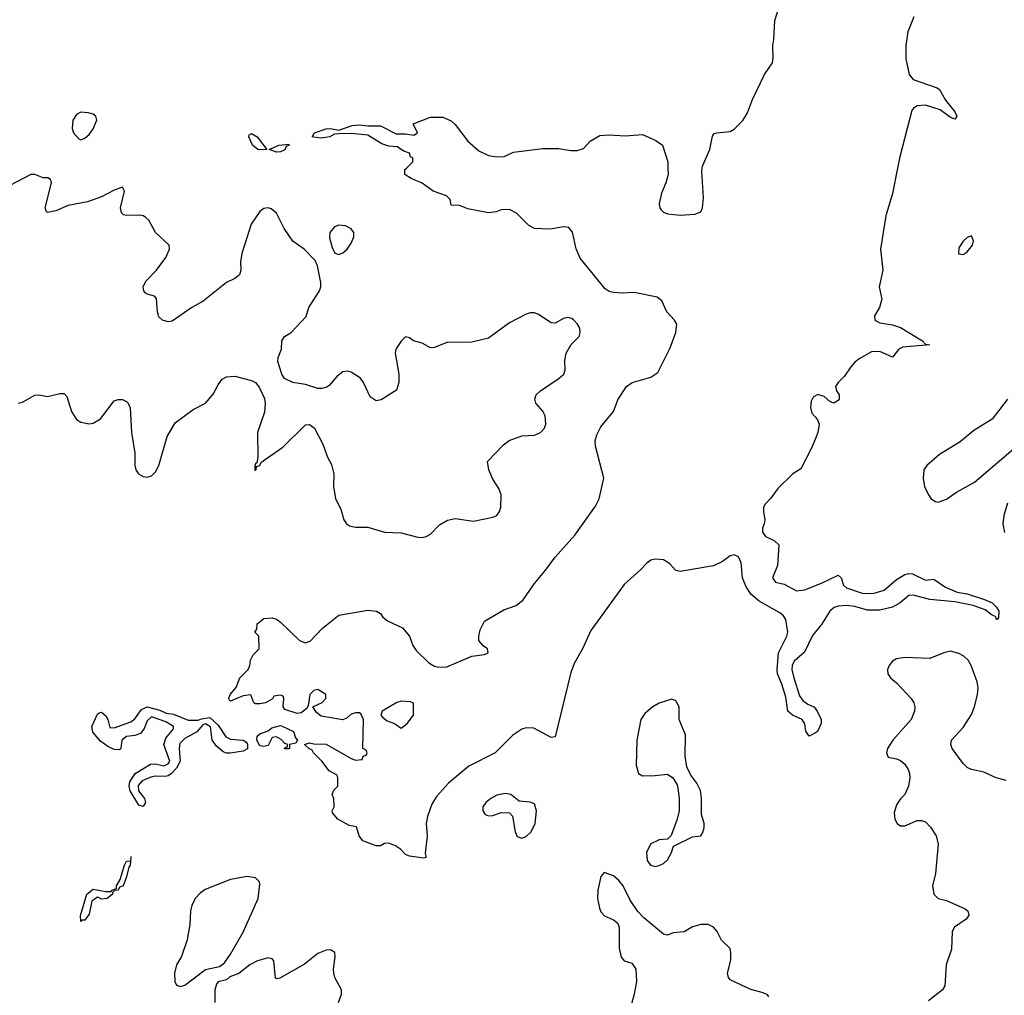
# Model space of a CAD drawing. Header units: inches. Extents: x 1771504 to 1971212, y 471788 to 643615.
# Tile 419 of 587: x 1856177 to 1860908, y 596024 to 600714. Entities that reach past the tile are written whole.
import ezdxf

# ---------------------------------------------------------------- set-up
doc = ezdxf.new("R2010")
doc.units = ezdxf.units.IN
doc.header["$MEASUREMENT"] = 0
for name, color, linetype in [('B8559', 7, 'Continuous'), ('B8569', 7, 'Continuous'), ('B8650', 7, 'Continuous'), ('B8660', 7, 'Continuous')]:
    doc.layers.add(name, color=color, linetype=linetype)

msp = doc.modelspace()

# ---------------------------------------------------------------- linework, layer by layer
at = {"layer": 'B8559', "color": 5}
for points, elevation in [([(1860000, 597286.2), (1859970, 597269.5), (1859953.8, 597293.8), (1859949.5, 597329.5), (1859936, 597350), (1859889.5, 597370), (1859867.1, 597390), (1859857.5, 597457.5), (1859839.6, 597519.6), (1859818.8, 597570), (1859815.8, 597590), (1859822.9, 597670), (1859862.6, 597750), (1859867.2, 597770), (1859857.7, 597830), (1859847.7, 597847.7), (1859830, 597863), (1859730, 597918.6), (1859690, 597952.8), (1859666.7, 597990), (1859649.9, 598030), (1859643.4, 598103.4), (1859630, 598131.5), (1859610, 598141.3), (1859590, 598136.9), (1859554, 598110), (1859510, 598089), (1859350, 598061.7), (1859330, 598066), (1859300, 598100), (1859270, 598116.8), (1859230, 598120.3), (1859210, 598115.1), (1859190, 598102), (1859161.6, 598070), (1859080.7, 597999.3), (1858921.8, 597778.2), (1858881.9, 597690), (1858840.9, 597619.1), (1858824.4, 597575.6), (1858750, 597267), (1858730, 597262.6), (1858647.4, 597307.4), (1858610, 597308.9), (1858590, 597303.6), (1858545.7, 597274.3), (1858461.2, 597190), (1858335.2, 597124.8), (1858236.8, 597043.2), (1858180.3, 596979.7), (1858157.8, 596942.2), (1858135.8, 596884.2), (1858130.3, 596850), (1858134.9, 596790), (1858125.4, 596705.4), (1858130, 596686), (1858116.9, 596683.1), (1858050, 596693.2), (1858030, 596701.2), (1858006.6, 596726.6), (1857983.2, 596743.2), (1857950, 596755.3), (1857930, 596754), (1857910, 596742), (1857890, 596742), (1857826.3, 596766.3), (1857808.7, 596790), (1857794.6, 596834.6), (1857760.4, 596840.4), (1857706, 596870), (1857680.4, 596900.4), (1857678, 596910), (1857688, 596930), (1857686, 596970), (1857678, 596990), (1857686, 597010), (1857706, 597030), (1857706, 597070), (1857702, 597082), (1857663.1, 597103.1), (1857628.7, 597150), (1857588.7, 597190), (1857582, 597202), (1857566, 597210), (1857546, 597230), (1857570, 597238), (1857590, 597232), (1857650, 597231.3), (1857770, 597162), (1857790, 597154), (1857822, 597158), (1857827.3, 597172.7), (1857842, 597178), (1857846, 597190), (1857842, 597202), (1857826, 597210), (1857828, 597350), (1857816.5, 597376.5), (1857810, 597382), (1857790, 597382), (1857770, 597375.3), (1857750, 597358), (1857730, 597348), (1857625.2, 597365.2), (1857603.1, 597383.1), (1857586, 597410), (1857630, 597432), (1857648, 597450), (1857648, 597470), (1857610, 597493.2), (1857590, 597488.7), (1857571.3, 597470), (1857563.6, 597416.4), (1857556.9, 597403.1), (1857530, 597382), (1857510, 597379), (1857450, 597398), (1857442, 597410), (1857446, 597450), (1857442, 597462), (1857430, 597466), (1857398, 597462), (1857391.6, 597448.4), (1857358, 597430), (1857330, 597424.5), (1857310, 597425.2), (1857302, 597430), (1857288, 597468), (1857250, 597464), (1857190, 597438), (1857184, 597444), (1857182, 597450), (1857188.7, 597470), (1857217.2, 597502.8), (1857235.3, 597550), (1857274, 597590), (1857282.7, 597610), (1857285.6, 597634.4), (1857299, 597661), (1857328, 597690), (1857326, 597750), (1857306, 597770), (1857316.4, 597783.6), (1857318, 597810), (1857350, 597836), (1857390, 597838), (1857410, 597831.3), (1857430, 597818), (1857520.5, 597730), (1857550, 597718), (1857573.1, 597726.9), (1857630, 597787.3), (1857710, 597850.8), (1857850, 597876), (1857890.5, 597870.5), (1857910, 597858.8), (1857921.8, 597841.8), (1857944.1, 597824.1), (1858016, 597790), (1858050, 597750.3), (1858066.1, 597706.1), (1858081.4, 597681.4), (1858142.8, 597622.8), (1858170, 597606.4), (1858190, 597601.3), (1858230, 597603), (1858350, 597653.4), (1858410, 597662.8), (1858428, 597670), (1858424, 597690), (1858404.5, 597704.5), (1858383.7, 597730), (1858382.4, 597750), (1858390, 597781), (1858410, 597822), (1858502.6, 597877.4), (1858561.7, 597898.3), (1858595.4, 597924.6), (1858650, 598003.7), (1858699.1, 598060.9), (1858750, 598130.3), (1858844, 598236), (1858944.2, 598375.8), (1858960.7, 598410), (1858982.9, 598510), (1858943.3, 598663.3), (1858942, 598690), (1858950, 598717.3), (1858970, 598756.4), (1859029.7, 598830.3), (1859052, 598890), (1859092.3, 598950), (1859119.3, 598970), (1859210, 598994.5), (1859243.1, 599016.9), (1859303.2, 599136.8), (1859329.2, 599210), (1859333.8, 599250), (1859322.8, 599270), (1859286.3, 599310), (1859262.8, 599362.8), (1859240.4, 599380.4), (1859130, 599402.6), (1859070, 599399.1), (1859030, 599402), (1859010, 599407.1), (1858990, 599420.5), (1858870, 599566.6), (1858850, 599612), (1858832.3, 599692.3), (1858814.8, 599714.8), (1858790, 599718), (1858725.9, 599705.9), (1858650, 599709.7), (1858623.7, 599723.7), (1858563.6, 599783.6), (1858530, 599801.8), (1858490, 599799.9), (1858465.5, 599790), (1858430, 599785.8), (1858330, 599804), (1858290, 599819.7), (1858250, 599822.7), (1858245.3, 599850), (1858227.5, 599867.5), (1858163.1, 599890), (1858110, 599927.7), (1858058, 599950), (1858028, 599970), (1858027.3, 599992.7), (1858034.9, 600000)], 280), ([(1859291.6, 600000), (1859292.7, 599970), (1859282, 599930), (1859260.9, 599879.1), (1859250.2, 599830), (1859252.9, 599810), (1859259.7, 599799.7), (1859270, 599787.9), (1859290, 599780.2), (1859350, 599773.4), (1859421.3, 599778.7), (1859449.4, 599790), (1859457.6, 599810), (1859462, 599858), (1859455.1, 599984.9), (1859456.6, 600000)], 280), ([(1856170, 598870.4), (1856190, 598874.9), (1856250, 598908.2), (1856270, 598910.4), (1856310, 598903.1), (1856370, 598917), (1856390, 598917.1), (1856402.9, 598902.9), (1856426.3, 598830), (1856450, 598792.2), (1856470, 598779.6), (1856510, 598770.2), (1856530, 598774.2), (1856564.5, 598795.5), (1856630, 598881.3), (1856650, 598888.7), (1856670, 598888.5), (1856690, 598878.4), (1856698.4, 598870), (1856707.4, 598847.4), (1856714, 598730), (1856730.4, 598630.4), (1856730.4, 598570), (1856735.5, 598550), (1856747.7, 598530), (1856770, 598518), (1856790, 598514.9), (1856810, 598520.4), (1856830, 598540.5), (1856845.1, 598570), (1856885.1, 598710), (1856924.2, 598775.8), (1857010, 598840.3), (1857070, 598870.4), (1857107.2, 598912.8), (1857130, 598959.1), (1857150, 598986.4), (1857170, 598997), (1857210, 598999.3), (1857290, 598979.5), (1857309.1, 598969.1), (1857327.8, 598947.8), (1857353.1, 598893.1), (1857356.5, 598870), (1857353.7, 598826.3), (1857319, 598730), (1857320.5, 598610), (1857316.9, 598583.1), (1857310, 598578), (1857306.8, 598566.8), (1857306, 598546), (1857312.7, 598550), (1857314.6, 598565.4), (1857330, 598571.3), (1857335.9, 598584.1), (1857346.8, 598593.2), (1857440.7, 598659.3), (1857550, 598765.5), (1857570, 598767.7), (1857592.7, 598750), (1857632.9, 598672.9), (1857655.6, 598610), (1857675.2, 598575.2), (1857686.5, 598530), (1857685.2, 598470), (1857693.8, 598410), (1857720.5, 598360.5), (1857734.9, 598310), (1857747.2, 598290), (1857761.3, 598281.3), (1857790, 598274), (1857850, 598273.8), (1857930, 598250.9), (1858010, 598247.5), (1858090, 598226.2), (1858110, 598224.9), (1858130, 598229.1), (1858150, 598240.3), (1858194.5, 598285.5), (1858231.9, 598308.1), (1858270, 598315.5), (1858356.8, 598303.2), (1858450, 598321.7), (1858470, 598330.4), (1858482.6, 598350), (1858488.9, 598371.1), (1858489.8, 598430), (1858479.7, 598459.7), (1858450, 598505.6), (1858430.8, 598550), (1858424.4, 598590), (1858501.1, 598670), (1858528.6, 598691.4), (1858590, 598713.6), (1858650, 598716.9), (1858679.7, 598730), (1858698.7, 598750), (1858705.6, 598770), (1858701.8, 598810), (1858691.1, 598831.1), (1858657.6, 598870), (1858651.9, 598890), (1858659.3, 598910), (1858679.2, 598930), (1858769.7, 598990), (1858791.1, 599010), (1858798.2, 599030), (1858796, 599076), (1858802.3, 599110), (1858827.4, 599152.6), (1858865.1, 599190), (1858870.7, 599209.3), (1858867.9, 599230), (1858857.7, 599250), (1858839.7, 599270), (1858830, 599277.4), (1858810, 599282.2), (1858790, 599276.8), (1858750, 599254.8), (1858730, 599256), (1858670, 599297.2), (1858650, 599303.8), (1858630, 599304.1), (1858610, 599298), (1858530, 599255.7), (1858430, 599182.3), (1858350, 599164.3), (1858230, 599162.4), (1858170, 599137.6), (1858150, 599135.6), (1858110, 599158.4), (1858069.6, 599169.6), (1858050, 599184), (1858030, 599188.7), (1858010, 599168.7), (1857984, 599130), (1857980.7, 599110), (1857999.3, 599010), (1857998, 598970), (1857987.7, 598932.3), (1857914.2, 598885.8), (1857890, 598882), (1857861.4, 598901.5), (1857828.4, 598970), (1857813.7, 598990), (1857770, 599018.5), (1857750, 599024), (1857730, 599021.3), (1857701.1, 598998.9), (1857664.1, 598955.9), (1857650, 598946), (1857630, 598940.9), (1857610, 598940.9), (1857550, 598959.5), (1857490, 598969.5), (1857449.6, 598989.6), (1857436, 599010), (1857417.6, 599070), (1857418.7, 599090), (1857434.7, 599130), (1857437, 599170), (1857449.4, 599190), (1857480.9, 599210), (1857553.4, 599286.6), (1857565.6, 599330), (1857618, 599410), (1857624.2, 599430), (1857623.6, 599450), (1857607.6, 599530), (1857596.6, 599556.6), (1857543, 599610), (1857488.6, 599648.6), (1857446.8, 599710), (1857410, 599783.5), (1857384.5, 599804.5), (1857370, 599808.7), (1857350, 599805.3), (1857330, 599792), (1857289.4, 599730), (1857243.6, 599590), (1857237.4, 599550), (1857239.5, 599510), (1857232.8, 599487.2), (1857210.3, 599469.8), (1857170, 599449.6), (1857058.9, 599361), (1857003.7, 599330), (1856910, 599264.2), (1856890, 599260.5), (1856862.7, 599270), (1856845.5, 599285.5), (1856838.3, 599310), (1856833.5, 599373.5), (1856824.6, 599384.6), (1856790, 599393.7), (1856780.4, 599400.4), (1856772.6, 599410), (1856770.8, 599430), (1856783.1, 599456.9), (1856834.8, 599510), (1856878.2, 599570), (1856896, 599610), (1856894.7, 599630), (1856829.7, 599690), (1856797.6, 599750), (1856783.3, 599763.3), (1856770, 599771.5), (1856754, 599774), (1856690, 599773), (1856676.3, 599776.3), (1856665.2, 599785.2), (1856661.1, 599810), (1856679.6, 599890), (1856670, 599909.2), (1856630, 599894.7), (1856570, 599862), (1856502.3, 599837.7), (1856410, 599820.4), (1856350, 599794.3), (1856310, 599787.3), (1856305.2, 599790), (1856299.7, 599810), (1856329.2, 599929.2), (1856324.7, 599944.7), (1856312.7, 599952.7), (1856290, 599954), (1856250, 599969.2), (1856230, 599969.4), (1856130, 599916)], 320), ([(1860000, 598904.8), (1859990, 598898.7), (1859980.4, 598879.6), (1859976, 598850), (1859983, 598823), (1860000, 598802.7)], 280), ([(1860000, 598700.7), (1859979.5, 598650), (1859930, 598555.3), (1859892, 598530), (1859819.8, 598460.2), (1859786.4, 598413.6), (1859756.9, 598383.1), (1859751, 598369), (1859750.8, 598350), (1859757.3, 598310), (1859754.8, 598290), (1859745.5, 598270), (1859746, 598250), (1859760.7, 598230), (1859802.8, 598210), (1859824.9, 598190), (1859818, 598090), (1859794.4, 598030), (1859809.3, 598009.3), (1859850, 597999.6), (1859910, 597968.9), (1859950, 597973.7), (1860000, 597993.1)], 280), ([(1860000, 597770.6), (1859986, 597754), (1859947.4, 597672.6), (1859897.6, 597630), (1859888.9, 597610), (1859887.8, 597590), (1859896.5, 597550), (1859923.4, 597463.4), (1859940.4, 597440.4), (1859963.4, 597423.4), (1859992.4, 597410), (1860000, 597400.4)], 280), ([(1856710, 596691), (1856709.2, 596670.8)], 280), ([(1859776.4, 596016.4), (1859770, 596026.6), (1859750, 596036.2), (1859690, 596052), (1859590, 596097.6), (1859582.2, 596110), (1859578.5, 596130), (1859593.5, 596193.5), (1859594.2, 596230), (1859590, 596249), (1859549.8, 596289.8), (1859527.8, 596330), (1859510, 596351.6), (1859484.9, 596364.9), (1859450, 596365.1), (1859410, 596353.7), (1859370, 596329.7), (1859316.1, 596323.9), (1859290, 596312.7), (1859270, 596317.2), (1859175.6, 596395.6), (1859147.1, 596427.1), (1859110, 596480.9), (1859076.4, 596550), (1859056.4, 596576.4), (1859030, 596597.7), (1858985.8, 596614.2), (1858970, 596595.3), (1858954.9, 596530), (1858953.6, 596490), (1858963.4, 596443.4), (1858970, 596426), (1858986.2, 596406.2), (1859030, 596386.7), (1859050.3, 596370.3), (1859057, 596350), (1859057.8, 596250), (1859066.6, 596206.6), (1859081, 596190), (1859118.7, 596178.7), (1859137.1, 596150), (1859140.8, 596090), (1859129.2, 596030), (1859116.3, 595983.7)], 320), ([(1857708.2, 595990), (1857722.4, 596030), (1857722.4, 596050), (1857691.2, 596110), (1857686, 596130), (1857683.9, 596150), (1857692.8, 596210), (1857691.6, 596230), (1857670, 596242), (1857650, 596240.7), (1857610, 596225.1), (1857545.7, 596174.3), (1857427, 596107), (1857410, 596102.7), (1857406.2, 596106.2), (1857397.4, 596190), (1857390, 596199.6), (1857370, 596204), (1857319.1, 596190), (1857283, 596170), (1857230, 596129.5), (1857187.1, 596112.9), (1857170, 596099), (1857130, 596089), (1857122, 596078), (1857114, 596050), (1857114.4, 595990)], 320)]:
    msp.add_lwpolyline(points, dxfattribs=dict(at, elevation=elevation))
for points, elevation in [([(1857710, 599725.1), (1857690, 599717.6), (1857667.6, 599690), (1857665.8, 599665.8), (1857678, 599618), (1857690.6, 599590.6), (1857710, 599584.9), (1857730, 599593.4), (1857750, 599610.6), (1857770, 599639.1), (1857782.9, 599670), (1857782.7, 599690), (1857770, 599709), (1857742.9, 599722.9)], 320), ([(1858010, 597438), (1857988.2, 597431.8), (1857918, 597390), (1857911.3, 597370), (1857920.7, 597360.7), (1857943, 597343), (1857978, 597330), (1858010, 597307.3), (1858039, 597330), (1858068.7, 597370), (1858068.4, 597428.4), (1858055.3, 597435.3)], 280), ([(1859310, 597447), (1859250, 597427.6), (1859219.5, 597410), (1859181.1, 597378.9), (1859162, 597350), (1859142, 597250), (1859138.6, 597130), (1859150, 597090.5), (1859170, 597079.5), (1859230, 597080.4), (1859290, 597087.3), (1859314.8, 597070), (1859335.5, 597035.5), (1859339.3, 597019.3), (1859346.4, 596970), (1859344.9, 596910), (1859335.8, 596870), (1859307.7, 596792.3), (1859290, 596774), (1859250, 596771.8), (1859210, 596751.8), (1859188.1, 596711.9), (1859191.8, 596671.8), (1859208, 596650), (1859230, 596643.8), (1859250, 596648.4), (1859270, 596658), (1859290, 596674.8), (1859309.4, 596710), (1859319, 596741), (1859410, 596785.5), (1859449.2, 596790.8), (1859461.2, 596810), (1859466, 596830), (1859466, 596850), (1859453.6, 596893.6), (1859452.8, 596972.8), (1859447.7, 597007.7), (1859430, 597044), (1859401.5, 597081.5), (1859382, 597122), (1859374.2, 597174.2), (1859376.3, 597276.3), (1859346.3, 597350), (1859346, 597410), (1859330, 597439)], 320), ([(1857034.2, 597345.8), (1857050, 597353.4), (1857090, 597359.1), (1857130, 597322.8), (1857166.8, 597266.8), (1857190, 597255.3), (1857251.3, 597250), (1857263, 597243), (1857270.7, 597230.7), (1857270.7, 597209.3), (1857250, 597197), (1857187.7, 597187.7), (1857170, 597187.6), (1857153.7, 597193.7), (1857121.8, 597221.8), (1857102.4, 597250), (1857093.8, 597313.8), (1857070, 597329.6), (1857056.1, 597323.9), (1857028, 597290), (1856970, 597258), (1856946.4, 597233.6), (1856942.4, 597210), (1856948.5, 597150), (1856930, 597115.1), (1856906.7, 597090), (1856890, 597078.5), (1856875.6, 597075.6), (1856830, 597077.7), (1856807.3, 597072.7), (1856765.1, 597054.9), (1856746.8, 597033.2), (1856747, 597007), (1856776.5, 596970), (1856781.3, 596950), (1856770, 596932.3), (1856750, 596938), (1856707, 597007), (1856702.6, 597030), (1856705.4, 597050), (1856731.8, 597090), (1856804.9, 597135.1), (1856830, 597136.9), (1856870, 597127.2), (1856890, 597136.3), (1856897.4, 597150), (1856869.3, 597230), (1856879.7, 597260.2), (1856915.6, 597304.4), (1856915.8, 597315.8), (1856878.3, 597338.3), (1856810, 597362), (1856790, 597342.7), (1856774.3, 597305.7), (1856756.9, 597283.1), (1856730, 597272.8), (1856690, 597268), (1856667.2, 597250), (1856662, 597210), (1856656, 597204), (1856630, 597205.2), (1856600.1, 597220.1), (1856565.6, 597245.6), (1856528.4, 597288.5), (1856523.6, 597316.4), (1856550, 597376), (1856558, 597382), (1856570, 597385.5), (1856590, 597367.7), (1856599.5, 597350), (1856610.5, 597310.5), (1856630, 597310.4), (1856710, 597338), (1856730, 597353), (1856761.7, 597398.3), (1856790, 597410.4), (1856850, 597394), (1856879.9, 597379.9), (1856915.1, 597375.1), (1856986.6, 597346.6)], 280), ([(1857448.7, 597208.7), (1857450, 597214), (1857462, 597218), (1857466, 597230), (1857450, 597234), (1857433.3, 597253.3), (1857410, 597267), (1857390, 597262.7), (1857370, 597225.2), (1857350, 597220.7), (1857330, 597223.7), (1857316.9, 597250), (1857318.4, 597270), (1857330, 597281.6), (1857370, 597294.8), (1857389, 597310), (1857430, 597321.3), (1857438.3, 597318.3), (1857492.4, 597292.4), (1857502, 597262), (1857511.3, 597250), (1857503.6, 597236.4), (1857474, 597230), (1857474, 597210), (1857470, 597208.7)], 280), ([(1858510, 596993.5), (1858470, 596985.4), (1858440.4, 596970), (1858416.4, 596950), (1858402.4, 596930), (1858402, 596910), (1858413, 596893), (1858430, 596886), (1858450, 596888.5), (1858490, 596903.1), (1858530, 596900.7), (1858544.4, 596884.4), (1858557.4, 596810), (1858567.6, 596787.6), (1858590, 596778.7), (1858610, 596787), (1858634, 596810), (1858653.6, 596850), (1858660.5, 596910), (1858650, 596943.7), (1858630, 596953), (1858577, 596957), (1858537.2, 596990)], 320), ([(1856709.2, 596670.8), (1856708.2, 596650), (1856700.7, 596639.3), (1856690, 596592.7), (1856673.2, 596550), (1856656.7, 596543.3), (1856650, 596529.8), (1856632.7, 596527.3), (1856622, 596518), (1856623.1, 596510), (1856597.6, 596490), (1856570, 596485.8), (1856550, 596495.1), (1856524, 596476), (1856510, 596414), (1856490, 596385.6), (1856474.8, 596385.2), (1856470, 596378), (1856468.3, 596408.3), (1856498.7, 596510), (1856530, 596533.8), (1856590, 596523.1), (1856616.5, 596523.5), (1856619, 596530), (1856642, 596538), (1856642.4, 596550), (1856659.5, 596580.5), (1856680.4, 596650), (1856690, 596668.2)], 280), ([(1857270, 596595.3), (1857190, 596581.3), (1857067.8, 596532.2), (1857044.4, 596515.6), (1857020.3, 596490), (1857003.8, 596456.2), (1856997.2, 596430), (1856995, 596365), (1856980.8, 596290), (1856954.3, 596210), (1856930.3, 596170), (1856920.9, 596130), (1856921.7, 596090), (1856930, 596073.4), (1856950, 596065.7), (1856970, 596072), (1857070, 596148), (1857137.5, 596162.5), (1857160.2, 596179.8), (1857190, 596222), (1857250, 596326.7), (1857322.2, 596490), (1857330, 596558), (1857328.3, 596570), (1857310, 596588.3)], 320)]:
    msp.add_lwpolyline(points, close=True, dxfattribs=dict(at, elevation=elevation))
at = {"layer": 'B8569', "color": 5}
for points, elevation in [([(1860395.1, 600000), (1860370, 599878.3), (1860339.4, 599770), (1860313.3, 599610), (1860323.7, 599510), (1860307.1, 599430), (1860319.5, 599370), (1860308.5, 599330), (1860283.8, 599290), (1860286.4, 599270), (1860310, 599256.9), (1860370, 599246.6), (1860410, 599234.2), (1860515.3, 599170), (1860530, 599154), (1860550.8, 599150), (1860420, 599140), (1860401.8, 599130), (1860370, 599091.2), (1860310, 599119.2), (1860270, 599117.2), (1860210, 599084.1), (1860190, 599066.9), (1860170, 599045.3), (1860140.4, 598999.6), (1860110.3, 598970), (1860097.6, 598950), (1860101.6, 598930), (1860114.4, 598910), (1860114.4, 598890), (1860110, 598882.7), (1860089.6, 598869.6), (1860070, 598878), (1860042.8, 598902.8), (1860012.5, 598912.5), (1860000, 598904.8)], 280), ([(1860923.2, 598890), (1860850, 598793.7), (1860761.2, 598738.8), (1860695.9, 598684.1), (1860596.2, 598623.8), (1860535.8, 598570), (1860521.6, 598550), (1860517.6, 598510), (1860524.9, 598470), (1860543.7, 598430), (1860557.1, 598410), (1860577.2, 598397.2), (1860590, 598394.6), (1860630, 598409.2), (1860677.9, 598442.1), (1860764.7, 598490), (1860950, 598648.9)], 320), ([(1860000, 598802.7), (1860010.7, 598790), (1860019.1, 598770), (1860011.8, 598730), (1860000, 598700.7)], 280), ([(1860923, 598390), (1860906.2, 598330), (1860900.6, 598290), (1860909.4, 598249.4)], 320), ([(1860000, 597993.1), (1860030, 598004.7), (1860110, 598044.2), (1860124.2, 598030), (1860136.1, 597996.1), (1860150, 597983.2), (1860230, 597955.9), (1860283, 597957), (1860330, 597971.7), (1860390, 598022.9), (1860430, 598046.7), (1860450, 598052), (1860466.8, 598050), (1860530, 598019.7), (1860570, 598024), (1860625.9, 597985.9), (1860681.9, 597961.9), (1860730, 597953.3), (1860813.3, 597926.7), (1860850, 597910.2), (1860870.3, 597890), (1860881.3, 597870), (1860879.8, 597840.2), (1860874, 597830), (1860869.8, 597830), (1860865.4, 597845.4), (1860850, 597851.5), (1860816.3, 597876.3), (1860758.3, 597898.3), (1860670, 597915.1), (1860550, 597927.3), (1860470, 597948), (1860450, 597945.1), (1860407.2, 597910), (1860370.4, 597890), (1860310, 597874.9), (1860250, 597875.2), (1860190, 597892.5), (1860150, 597897.6), (1860110, 597895.2), (1860090, 597888.7), (1860070.1, 597869.9), (1860030, 597806.2), (1860000, 597770.6)], 280), ([(1860916.6, 597056.6), (1860869, 597070), (1860810, 597097), (1860750, 597109.7), (1860730, 597119.7), (1860710, 597137.6), (1860657.7, 597210), (1860651, 597230), (1860653.7, 597250), (1860710, 597311.7), (1860750, 597373.7), (1860764.5, 597410), (1860779.1, 597470), (1860782.5, 597502.5), (1860777.8, 597530), (1860748.6, 597608.6), (1860734.3, 597634.3), (1860713.7, 597653.7), (1860690, 597667.7), (1860650, 597677.5), (1860617.1, 597670), (1860550, 597642.3), (1860430, 597647.8), (1860390, 597641), (1860370.4, 597630), (1860354.4, 597610), (1860346.4, 597590), (1860348.2, 597570), (1860360.5, 597550), (1860390, 597525.3), (1860460.8, 597450), (1860473.2, 597430), (1860477.8, 597410), (1860476.5, 597390), (1860460.2, 597350), (1860372.8, 597250), (1860346, 597210), (1860341.3, 597190), (1860350, 597168.2), (1860390, 597161.3), (1860410, 597152.2), (1860430, 597134.4), (1860446.7, 597110), (1860452, 597090), (1860454, 597070), (1860448.2, 597030), (1860430.6, 596990), (1860410, 596969.2), (1860390, 596939), (1860379.2, 596900.8), (1860381.7, 596870), (1860392.7, 596850), (1860410, 596838), (1860430, 596838.3), (1860490, 596863.7), (1860510, 596864.4), (1860530, 596858), (1860552.8, 596832.8), (1860581.3, 596790), (1860590.2, 596750.2), (1860578, 596610), (1860562.3, 596550), (1860569.1, 596510), (1860590, 596489.1), (1860630, 596480.2), (1860719.7, 596439.7), (1860732, 596430), (1860737.6, 596410), (1860724.4, 596390), (1860668, 596352), (1860656.9, 596330), (1860654.8, 596245.2), (1860628.5, 596170), (1860623, 596070), (1860610.6, 596050), (1860543, 595997)], 320), ([(1860000, 597400.4), (1860008.2, 597390), (1860028.2, 597350), (1860028.5, 597330), (1860010, 597291.8), (1860000, 597286.2)], 280)]:
    msp.add_lwpolyline(points, dxfattribs=dict(at, elevation=elevation))
at = {"layer": 'B8569', "color": 5, "elevation": 320}
msp.add_lwpolyline([(1860750, 599674), (1860730, 599666.6), (1860710, 599649.4), (1860690, 599617.2), (1860688.1, 599588.1), (1860710, 599584.9), (1860730, 599597.1), (1860755.1, 599630), (1860759.5, 599650)], close=True, dxfattribs=at)
at = {"layer": 'B8650', "color": 5, "elevation": 280}
for points in [[(1859456.6, 600000), (1859457.6, 600010), (1859492.3, 600090), (1859506, 600154), (1859514, 600166), (1859526, 600170), (1859590, 600175.8), (1859610, 600186.7), (1859651.7, 600228.3), (1859673.7, 600266.3), (1859698, 600330), (1859756.2, 600450), (1859794.5, 600505.5), (1859798, 600530), (1859795.6, 600590), (1859801.3, 600618.7), (1859804.7, 600710), (1859831.6, 600790)], [(1858034.9, 600000), (1858066, 600030), (1858066, 600050), (1858054.6, 600054.6), (1858050, 600072.3), (1858022, 600082), (1857990, 600102.7), (1857950, 600106), (1857916.4, 600116.4), (1857850, 600158), (1857770, 600167.1), (1857710, 600165.4), (1857690, 600163), (1857667.7, 600150), (1857624.7, 600144.7), (1857588.2, 600148.2), (1857582.7, 600150), (1857584.8, 600155.2), (1857594, 600170), (1857650, 600188.4), (1857670, 600190.7), (1857710, 600182.8), (1857774.5, 600205.5), (1857810, 600208.2), (1857850, 600203), (1857910, 600203), (1857985.1, 600165.1), (1858030, 600164.4), (1858070, 600158), (1858088, 600170), (1858067.3, 600212.7), (1858150, 600244.7), (1858210, 600244.7), (1858250, 600226.8), (1858270, 600210.5), (1858330.4, 600130.4), (1858383.4, 600083.4), (1858430, 600060.7), (1858470, 600054), (1858504, 600056), (1858550, 600076), (1858690, 600094), (1858766.3, 600093.7), (1858824.5, 600084.5), (1858855.5, 600084.5), (1858885.6, 600094.4), (1858918, 600130), (1858963.7, 600156.3), (1859010, 600160.4), (1859085.4, 600154.6), (1859170, 600162), (1859232.8, 600132.8), (1859266, 600110), (1859290.5, 600030.5), (1859291.6, 600000)]]:
    msp.add_lwpolyline(points, dxfattribs=at)
at = {"layer": 'B8650', "color": 5}
for points, elevation in [([(1856470, 600268.3), (1856450, 600257.7), (1856431.5, 600230), (1856428.3, 600190), (1856435.8, 600170), (1856461.3, 600141.3), (1856470, 600136.3), (1856490, 600143.8), (1856510, 600161.3), (1856530, 600188.4), (1856548, 600230), (1856542.9, 600250), (1856530, 600258.9), (1856505.9, 600265.9)], 320), ([(1857350, 600088.5), (1857321.2, 600090), (1857295.1, 600110), (1857278, 600150), (1857280.1, 600159.9), (1857290, 600166.8), (1857317.1, 600150), (1857364.7, 600090)], 280), ([(1857410, 600076.9), (1857375.3, 600090), (1857422, 600110), (1857470, 600116), (1857472.4, 600110), (1857456.4, 600103.6), (1857450, 600087.7), (1857430, 600078.9)], 280)]:
    msp.add_lwpolyline(points, close=True, dxfattribs=dict(at, elevation=elevation))
at = {"layer": 'B8660', "color": 5, "elevation": 280}
msp.add_lwpolyline([(1860472.7, 600727.3), (1860445.1, 600654.9), (1860435.3, 600590), (1860434.8, 600525.2), (1860450.1, 600450.1), (1860470, 600425.4), (1860585.7, 600385.7), (1860597.3, 600377.3), (1860626.1, 600326.1), (1860670.3, 600270), (1860679.3, 600250), (1860670, 600236), (1860650, 600244), (1860599.7, 600279.7), (1860530, 600302.4), (1860490, 600299.2), (1860471.6, 600288.4), (1860463.2, 600276.8), (1860406.2, 600053.8), (1860395.1, 600000)], dxfattribs=at)

doc.saveas('drawing.dxf')
